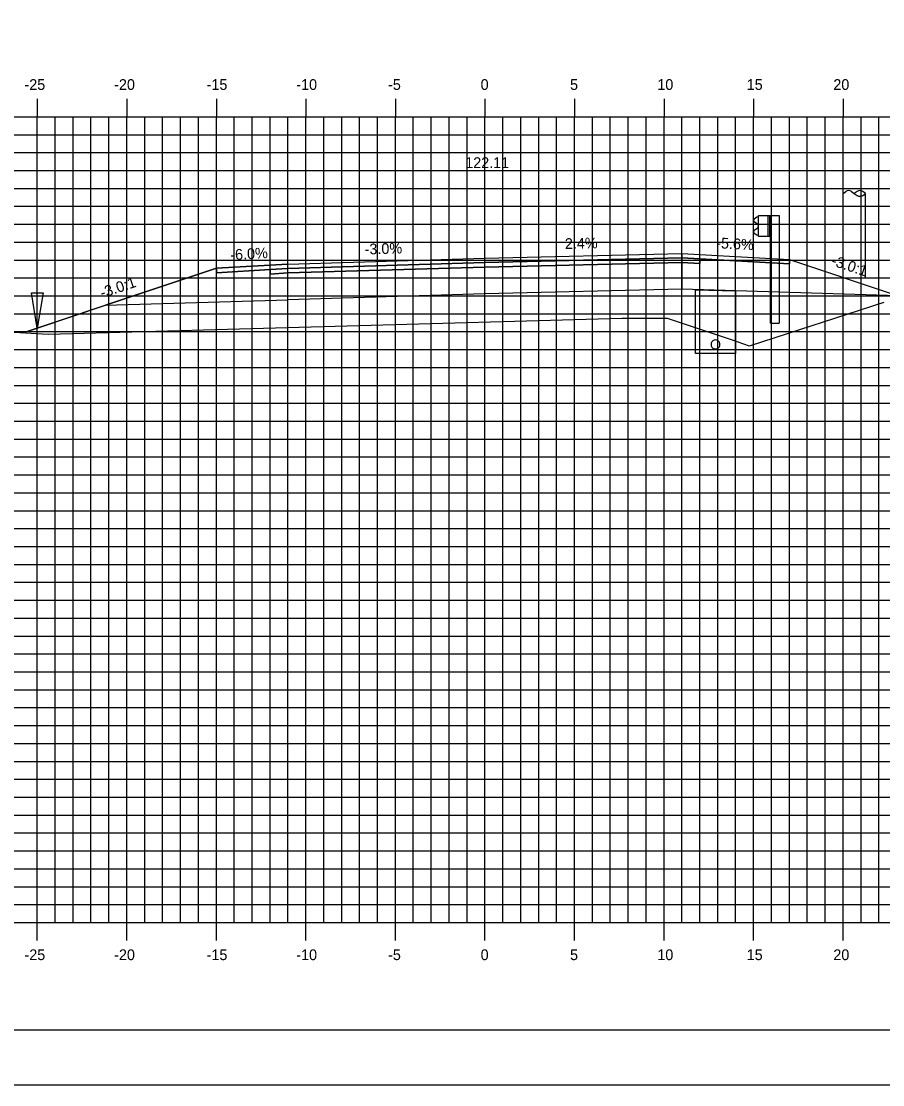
# Model space of a CAD drawing. Extents: x 850598 to 870284, y 366541 to 366651.
# Drawn here: x 861934.6 to 861982.7, y 366541.2 to 366600.6 of the extents above; entities that cross this region are included whole.
import ezdxf

# ---------------------------------------------------------------- set-up
doc = ezdxf.new("R2010")
doc.units = 0
for name, color, linetype in [('ANNOTATION', 7, 'Continuous'), ('BORDER', 7, 'Continuous'), ('D_Drainage_Ditch_Line', 7, 'Continuous'), ('D_Drainage_Underdrain', 7, 'Continuous'), ('D_Drainage_Underdrain_06in', 7, 'Continuous'), ('D_Guardrail_Beam_Rt', 7, 'Continuous'), ('D_Roadway_Centerline', 7, 'Continuous'), ('D_Roadway_Centerline_Text', 7, 'Continuous'), ('D_Roadway_Edge_Shoulder', 7, 'Continuous'), ('D_Roadway_Edge_TW', 7, 'Continuous'), ('D_Roadway_Pavement', 7, 'Continuous'), ('D_Roadway_SlopeLines', 7, 'Continuous'), ('D_Roadway_SubGrade', 7, 'Continuous'), ('D_Utilities_Pole_Joint', 7, 'Continuous'), ('H_V ANNOTATION', 7, 'Continuous'), ('MAJOR', 7, 'Continuous'), ('MINOR', 7, 'Continuous'), ('PLOT BOUNDARY', 7, 'Continuous'), ('S_Roadway_Centerline', 7, 'Continuous')]:
    doc.layers.add(name, color=color, linetype=linetype)

msp = doc.modelspace()

# ---------------------------------------------------------------- linework, layer by layer
at = {"layer": 'BORDER'}
msp.add_line((861915.481, 366544.225), (862075.481, 366544.225), dxfattribs=at)
at = {"layer": 'D_Drainage_Ditch_Line'}
msp.add_line((861935.481, 366584.74), (861935.481, 366590.983), dxfattribs=at)
msp.add_lwpolyline([(861935.153, 366585.396), (861935.809, 366585.396), (861935.481, 366583.427)], close=True, dxfattribs=at)
at = {"layer": 'D_Drainage_Underdrain'}
msp.add_lwpolyline([(861974.481, 366585.512), (861974.481, 366582.012), (861972.231, 366582.012), (861972.231, 366585.557)], close=True, dxfattribs=at)
at = {"layer": 'D_Drainage_Underdrain_06in'}
msp.add_lwpolyline([(861973.356, 366582.762), (861973.279, 366582.75), (861973.209, 366582.714), (861973.154, 366582.659), (861973.118, 366582.589), (861973.106, 366582.512), (861973.118, 366582.435), (861973.154, 366582.365), (861973.209, 366582.31), (861973.279, 366582.274), (861973.356, 366582.262), (861973.433, 366582.274), (861973.503, 366582.31), (861973.558, 366582.365), (861973.594, 366582.435), (861973.606, 366582.512), (861973.594, 366582.589), (861973.558, 366582.659), (861973.503, 366582.714), (861973.433, 366582.75)], close=True, dxfattribs=at)
at = {"layer": 'D_Guardrail_Beam_Rt'}
for p, q in [((861975.662, 366589.61), (861975.518, 366589.51)), ((861975.518, 366589.367), (861975.714, 366589.23)), ((861975.752, 366589.629), (861975.678, 366589.617)), ((861975.747, 366589.166), (861975.747, 366589.075)), ((861975.752, 366589.704), (861976.439, 366589.704)), ((861975.752, 366588.537), (861975.752, 366589.704)), ((861976.272, 366589.704), (861976.272, 366588.537)), ((861976.377, 366589.704), (861976.377, 366588.537)), ((861976.439, 366589.704), (861976.91, 366589.704)), ((861976.439, 366589.704), (861976.439, 366588.537)), ((861976.91, 366589.704), (861976.91, 366583.704)), ((861975.714, 366589.011), (861975.518, 366588.875)), ((861975.518, 366588.731), (861975.662, 366588.631)), ((861975.678, 366588.625), (861975.752, 366588.612)), ((861976.439, 366588.537), (861975.752, 366588.537)), ((861976.418, 366583.704), (861976.418, 366588.537)), ((861976.418, 366583.704), (861976.91, 366583.704))]:
    msp.add_line(p, q, dxfattribs=at)
for centre, major_axis, start_param, end_param in [((861975.568, 366589.438), (-0.0877, 0), 5.323254, 7.243116), ((861975.686, 366589.576), (-0.0417, 0), 4.886922, 5.323254), ((861975.668, 366589.166), (0.0789, 0), 0, 0.959931), ((861975.568, 366588.803), (-0.0877, 0), 5.323254, 7.243116), ((861975.686, 366588.665), (-0.0417, 0), 0.959931, 1.396263), ((861975.668, 366589.075), (0.0789, 0), 5.323254, 6.283185)]:
    msp.add_ellipse(centre, major_axis=major_axis, ratio=0.995501, start_param=start_param, end_param=end_param, dxfattribs=at)
at = {"layer": 'D_Roadway_Centerline'}
msp.add_lwpolyline([(861934.694, 366583.165), (861935.481, 366583.427), (861939.283, 366584.695), (861945.481, 366586.761), (861949.481, 366587.001), (861960.481, 366587.331), (861971.481, 366587.595), (861975.481, 366587.371), (861977.481, 366587.259), (861983.56, 366585.232), (862021.252, 366573.225), (862030.225, 366570.367), (862040.087, 366567.225), (862044.087, 366567.225)], dxfattribs=at)
at = {"layer": 'D_Roadway_Edge_Shoulder'}
for points in [[(861971.481, 366587.595), (861975.481, 366587.371), (861975.481, 366587.371), (861977.481, 366587.259), (861977.481, 366587.009), (861972.481, 366587.289), (861971.481, 366587.345)], [(861949.481, 366587.001), (861945.481, 366586.761), (861945.481, 366586.511), (861948.481, 366586.691), (861949.481, 366586.751)]]:
    msp.add_lwpolyline(points, close=True, dxfattribs=at)
at = {"layer": 'D_Roadway_Edge_TW'}
msp.add_lwpolyline([(861949.481, 366586.751), (861949.481, 366587.001), (861960.481, 366587.331), (861971.481, 366587.595), (861971.481, 366587.345), (861960.481, 366587.081)], close=True, dxfattribs=at)
at = {"layer": 'D_Roadway_Pavement'}
for points in [[(861949.481, 366586.501), (861949.481, 366586.751), (861960.481, 366587.081), (861971.481, 366587.345), (861971.481, 366587.095), (861960.481, 366586.831)], [(861971.481, 366587.345), (861972.481, 366587.289), (861972.481, 366587.039), (861971.481, 366587.095)], [(861949.481, 366586.751), (861948.481, 366586.691), (861948.481, 366586.441), (861949.481, 366586.501)]]:
    msp.add_lwpolyline(points, close=True, dxfattribs=at)
at = {"layer": 'D_Roadway_SlopeLines'}
for points in [[(861949.481, 366587.001), (861945.481, 366586.761), (861935.481, 366583.427)], [(861935.481, 366583.427), (861934.694, 366583.165)]]:
    msp.add_lwpolyline(points, dxfattribs=at)
at = {"layer": 'D_Roadway_SubGrade'}
for points in [[(861949.481, 366586.501), (861948.481, 366586.441), (861948.481, 366586.691), (861945.481, 366586.511), (861945.481, 366586.761), (861939.283, 366584.695), (861949.481, 366585.001)], [(861949.481, 366585.001), (861949.481, 366586.501), (861960.481, 366586.831), (861971.481, 366587.095), (861971.481, 366585.595), (861960.481, 366585.331)], [(861971.481, 366587.095), (861972.481, 366587.039), (861972.481, 366587.289), (861977.481, 366587.009), (861977.481, 366587.259), (861983.56, 366585.232), (861971.481, 366585.595)]]:
    msp.add_lwpolyline(points, close=True, dxfattribs=at)
at = {"layer": 'D_Utilities_Pole_Joint'}
for p, q in [((861980.481, 366590.944), (861980.637, 366591.054)), ((861980.481, 366586.186), (861980.481, 366590.944)), ((861980.949, 366591.054), (861981.105, 366590.944)), ((861981.262, 366591.054), (861981.105, 366590.944)), ((861981.105, 366590.944), (861981.262, 366590.833)), ((861981.731, 366590.944), (861981.575, 366591.054)), ((861981.575, 366590.833), (861981.731, 366590.944)), ((861981.731, 366586.186), (861981.731, 366590.944))]:
    msp.add_line(p, q, dxfattribs=at)
for centre, start, end in [((861980.793, 366590.833), 90, 125.26439), ((861980.793, 366590.833), 54.73561, 90), ((861981.418, 366590.833), 90, 125.26439), ((861981.418, 366590.833), 54.73561, 90), ((861981.418, 366591.054), 234.73561, 270), ((861981.418, 366591.054), 270, 305.26439)]:
    msp.add_arc(centre, 0.271, start, end, dxfattribs=at)
at = {"layer": 'MAJOR'}
for p, q in [((861935.481, 366596.227), (861935.481, 366595.225)), ((861935.481, 366596.227), (861935.481, 366595.225)), ((861940.481, 366596.227), (861940.481, 366595.225)), ((861940.481, 366596.227), (861940.481, 366595.225)), ((861945.481, 366596.227), (861945.481, 366595.225)), ((861945.481, 366596.227), (861945.481, 366595.225)), ((861950.481, 366596.227), (861950.481, 366595.225)), ((861950.481, 366596.227), (861950.481, 366595.225)), ((861955.481, 366596.227), (861955.481, 366595.225)), ((861955.481, 366596.227), (861955.481, 366595.225)), ((861960.481, 366596.227), (861960.481, 366595.225)), ((861960.481, 366596.227), (861960.481, 366595.225)), ((861965.481, 366596.227), (861965.481, 366595.225)), ((861965.481, 366596.227), (861965.481, 366595.225)), ((861970.481, 366596.227), (861970.481, 366595.225)), ((861970.481, 366596.227), (861970.481, 366595.225)), ((861975.481, 366596.227), (861975.481, 366595.225)), ((861975.481, 366596.227), (861975.481, 366595.225)), ((861980.481, 366596.227), (861980.481, 366595.225)), ((861980.481, 366596.227), (861980.481, 366595.225)), ((861920.481, 366595.225), (862060.481, 366595.225)), ((861920.481, 366595.225), (862060.481, 366595.225)), ((861920.481, 366595.225), (862060.481, 366595.225)), ((861920.481, 366595.225), (862060.481, 366595.225)), ((861935.481, 366550.225), (861935.481, 366595.225)), ((861935.481, 366550.225), (861935.481, 366595.225)), ((861940.481, 366550.225), (861940.481, 366595.225)), ((861940.481, 366550.225), (861940.481, 366595.225)), ((861945.481, 366550.225), (861945.481, 366595.225)), ((861945.481, 366550.225), (861945.481, 366595.225)), ((861950.481, 366550.225), (861950.481, 366595.225)), ((861950.481, 366550.225), (861950.481, 366595.225)), ((861955.481, 366550.225), (861955.481, 366595.225)), ((861955.481, 366550.225), (861955.481, 366595.225)), ((861960.481, 366550.225), (861960.481, 366595.225)), ((861960.481, 366550.225), (861960.481, 366595.225)), ((861965.481, 366550.225), (861965.481, 366595.225)), ((861965.481, 366550.225), (861965.481, 366595.225)), ((861970.481, 366550.225), (861970.481, 366595.225)), ((861970.481, 366550.225), (861970.481, 366595.225)), ((861975.481, 366550.225), (861975.481, 366595.225)), ((861975.481, 366550.225), (861975.481, 366595.225)), ((861980.481, 366550.225), (861980.481, 366595.225)), ((861980.481, 366550.225), (861980.481, 366595.225)), ((861920.481, 366590.225), (862060.481, 366590.225)), ((861920.481, 366590.225), (862060.481, 366590.225)), ((861920.481, 366585.225), (862060.481, 366585.225)), ((861920.481, 366585.225), (862060.481, 366585.225)), ((861920.481, 366580.225), (862060.481, 366580.225)), ((861920.481, 366580.225), (862060.481, 366580.225)), ((861920.481, 366575.225), (862060.481, 366575.225)), ((861920.481, 366575.225), (862060.481, 366575.225)), ((861920.481, 366570.225), (862060.481, 366570.225)), ((861920.481, 366570.225), (862060.481, 366570.225)), ((861920.481, 366565.225), (862060.481, 366565.225)), ((861920.481, 366565.225), (862060.481, 366565.225)), ((861920.481, 366560.225), (862060.481, 366560.225)), ((861920.481, 366560.225), (862060.481, 366560.225)), ((861920.481, 366555.225), (862060.481, 366555.225)), ((861920.481, 366555.225), (862060.481, 366555.225)), ((861920.481, 366550.225), (862060.481, 366550.225)), ((861920.481, 366550.225), (862060.481, 366550.225)), ((861920.481, 366550.225), (862060.481, 366550.225)), ((861920.481, 366550.225), (862060.481, 366550.225)), ((861935.481, 366549.223), (861935.481, 366550.225)), ((861935.481, 366549.223), (861935.481, 366550.225)), ((861940.481, 366549.223), (861940.481, 366550.225)), ((861940.481, 366549.223), (861940.481, 366550.225)), ((861945.481, 366549.223), (861945.481, 366550.225)), ((861945.481, 366549.223), (861945.481, 366550.225)), ((861950.481, 366549.223), (861950.481, 366550.225)), ((861950.481, 366549.223), (861950.481, 366550.225)), ((861955.481, 366549.223), (861955.481, 366550.225)), ((861955.481, 366549.223), (861955.481, 366550.225)), ((861960.481, 366549.223), (861960.481, 366550.225)), ((861960.481, 366549.223), (861960.481, 366550.225)), ((861965.481, 366549.223), (861965.481, 366550.225)), ((861965.481, 366549.223), (861965.481, 366550.225)), ((861970.481, 366549.223), (861970.481, 366550.225)), ((861970.481, 366549.223), (861970.481, 366550.225)), ((861975.481, 366549.223), (861975.481, 366550.225)), ((861975.481, 366549.223), (861975.481, 366550.225)), ((861980.481, 366549.223), (861980.481, 366550.225)), ((861980.481, 366549.223), (861980.481, 366550.225))]:
    msp.add_line(p, q, dxfattribs=at)
at = {"layer": 'MINOR'}
for p, q in [((861936.481, 366550.225), (861936.481, 366595.225)), ((861936.481, 366550.225), (861936.481, 366595.225)), ((861937.481, 366550.225), (861937.481, 366595.225)), ((861937.481, 366550.225), (861937.481, 366595.225)), ((861938.481, 366550.225), (861938.481, 366595.225)), ((861938.481, 366550.225), (861938.481, 366595.225)), ((861939.481, 366550.225), (861939.481, 366595.225)), ((861939.481, 366550.225), (861939.481, 366595.225)), ((861941.481, 366550.225), (861941.481, 366595.225)), ((861941.481, 366550.225), (861941.481, 366595.225)), ((861942.481, 366550.225), (861942.481, 366595.225)), ((861942.481, 366550.225), (861942.481, 366595.225)), ((861943.481, 366550.225), (861943.481, 366595.225)), ((861943.481, 366550.225), (861943.481, 366595.225)), ((861944.481, 366550.225), (861944.481, 366595.225)), ((861944.481, 366550.225), (861944.481, 366595.225)), ((861946.481, 366550.225), (861946.481, 366595.225)), ((861946.481, 366550.225), (861946.481, 366595.225)), ((861947.481, 366550.225), (861947.481, 366595.225)), ((861947.481, 366550.225), (861947.481, 366595.225)), ((861948.481, 366550.225), (861948.481, 366595.225)), ((861948.481, 366550.225), (861948.481, 366595.225)), ((861949.481, 366550.225), (861949.481, 366595.225)), ((861949.481, 366550.225), (861949.481, 366595.225)), ((861951.481, 366550.225), (861951.481, 366595.225)), ((861951.481, 366550.225), (861951.481, 366595.225)), ((861952.481, 366550.225), (861952.481, 366595.225)), ((861952.481, 366550.225), (861952.481, 366595.225)), ((861953.481, 366550.225), (861953.481, 366595.225)), ((861953.481, 366550.225), (861953.481, 366595.225)), ((861954.481, 366550.225), (861954.481, 366595.225)), ((861954.481, 366550.225), (861954.481, 366595.225)), ((861956.481, 366550.225), (861956.481, 366595.225)), ((861956.481, 366550.225), (861956.481, 366595.225)), ((861957.481, 366550.225), (861957.481, 366595.225)), ((861957.481, 366550.225), (861957.481, 366595.225)), ((861958.481, 366550.225), (861958.481, 366595.225)), ((861958.481, 366550.225), (861958.481, 366595.225)), ((861959.481, 366550.225), (861959.481, 366595.225)), ((861959.481, 366550.225), (861959.481, 366595.225)), ((861961.481, 366550.225), (861961.481, 366595.225)), ((861961.481, 366550.225), (861961.481, 366595.225)), ((861962.481, 366550.225), (861962.481, 366595.225)), ((861962.481, 366550.225), (861962.481, 366595.225)), ((861963.481, 366550.225), (861963.481, 366595.225)), ((861963.481, 366550.225), (861963.481, 366595.225)), ((861964.481, 366550.225), (861964.481, 366595.225)), ((861964.481, 366550.225), (861964.481, 366595.225)), ((861966.481, 366550.225), (861966.481, 366595.225)), ((861966.481, 366550.225), (861966.481, 366595.225)), ((861967.481, 366550.225), (861967.481, 366595.225)), ((861967.481, 366550.225), (861967.481, 366595.225)), ((861968.481, 366550.225), (861968.481, 366595.225)), ((861968.481, 366550.225), (861968.481, 366595.225)), ((861969.481, 366550.225), (861969.481, 366595.225)), ((861969.481, 366550.225), (861969.481, 366595.225)), ((861971.481, 366550.225), (861971.481, 366595.225)), ((861971.481, 366550.225), (861971.481, 366595.225)), ((861972.481, 366550.225), (861972.481, 366595.225)), ((861972.481, 366550.225), (861972.481, 366595.225)), ((861973.481, 366550.225), (861973.481, 366595.225)), ((861973.481, 366550.225), (861973.481, 366595.225)), ((861974.481, 366550.225), (861974.481, 366595.225)), ((861974.481, 366550.225), (861974.481, 366595.225)), ((861976.481, 366550.225), (861976.481, 366595.225)), ((861976.481, 366550.225), (861976.481, 366595.225)), ((861977.481, 366550.225), (861977.481, 366595.225)), ((861977.481, 366550.225), (861977.481, 366595.225)), ((861978.481, 366550.225), (861978.481, 366595.225)), ((861978.481, 366550.225), (861978.481, 366595.225)), ((861979.481, 366550.225), (861979.481, 366595.225)), ((861979.481, 366550.225), (861979.481, 366595.225)), ((861981.481, 366550.225), (861981.481, 366595.225)), ((861981.481, 366550.225), (861981.481, 366595.225)), ((861982.481, 366550.225), (861982.481, 366595.225)), ((861982.481, 366550.225), (861982.481, 366595.225)), ((861920.481, 366594.225), (862060.481, 366594.225)), ((861920.481, 366594.225), (862060.481, 366594.225)), ((861920.481, 366593.225), (862060.481, 366593.225)), ((861920.481, 366593.225), (862060.481, 366593.225)), ((861920.481, 366592.225), (862060.481, 366592.225)), ((861920.481, 366592.225), (862060.481, 366592.225)), ((861920.481, 366591.225), (862060.481, 366591.225)), ((861920.481, 366591.225), (862060.481, 366591.225)), ((861920.481, 366589.225), (862060.481, 366589.225)), ((861920.481, 366589.225), (862060.481, 366589.225)), ((861920.481, 366588.225), (862060.481, 366588.225)), ((861920.481, 366588.225), (862060.481, 366588.225)), ((861920.481, 366587.225), (862060.481, 366587.225)), ((861920.481, 366587.225), (862060.481, 366587.225)), ((861920.481, 366586.225), (862060.481, 366586.225)), ((861920.481, 366586.225), (862060.481, 366586.225)), ((861920.481, 366584.225), (862060.481, 366584.225)), ((861920.481, 366584.225), (862060.481, 366584.225)), ((861920.481, 366583.225), (862060.481, 366583.225)), ((861920.481, 366583.225), (862060.481, 366583.225)), ((861920.481, 366582.225), (862060.481, 366582.225)), ((861920.481, 366582.225), (862060.481, 366582.225)), ((861920.481, 366581.225), (862060.481, 366581.225)), ((861920.481, 366581.225), (862060.481, 366581.225)), ((861920.481, 366579.225), (862060.481, 366579.225)), ((861920.481, 366579.225), (862060.481, 366579.225)), ((861920.481, 366578.225), (862060.481, 366578.225)), ((861920.481, 366578.225), (862060.481, 366578.225)), ((861920.481, 366577.225), (862060.481, 366577.225)), ((861920.481, 366577.225), (862060.481, 366577.225)), ((861920.481, 366576.225), (862060.481, 366576.225)), ((861920.481, 366576.225), (862060.481, 366576.225)), ((861920.481, 366574.225), (862060.481, 366574.225)), ((861920.481, 366574.225), (862060.481, 366574.225)), ((861920.481, 366573.225), (862060.481, 366573.225)), ((861920.481, 366573.225), (862060.481, 366573.225)), ((861920.481, 366572.225), (862060.481, 366572.225)), ((861920.481, 366572.225), (862060.481, 366572.225)), ((861920.481, 366571.225), (862060.481, 366571.225)), ((861920.481, 366571.225), (862060.481, 366571.225)), ((861920.481, 366569.225), (862060.481, 366569.225)), ((861920.481, 366569.225), (862060.481, 366569.225)), ((861920.481, 366568.225), (862060.481, 366568.225)), ((861920.481, 366568.225), (862060.481, 366568.225)), ((861920.481, 366567.225), (862060.481, 366567.225)), ((861920.481, 366567.225), (862060.481, 366567.225)), ((861920.481, 366566.225), (862060.481, 366566.225)), ((861920.481, 366566.225), (862060.481, 366566.225)), ((861920.481, 366564.225), (862060.481, 366564.225)), ((861920.481, 366564.225), (862060.481, 366564.225)), ((861920.481, 366563.225), (862060.481, 366563.225)), ((861920.481, 366563.225), (862060.481, 366563.225)), ((861920.481, 366562.225), (862060.481, 366562.225)), ((861920.481, 366562.225), (862060.481, 366562.225)), ((861920.481, 366561.225), (862060.481, 366561.225)), ((861920.481, 366561.225), (862060.481, 366561.225)), ((861920.481, 366559.225), (862060.481, 366559.225)), ((861920.481, 366559.225), (862060.481, 366559.225)), ((861920.481, 366558.225), (862060.481, 366558.225)), ((861920.481, 366558.225), (862060.481, 366558.225)), ((861920.481, 366557.225), (862060.481, 366557.225)), ((861920.481, 366557.225), (862060.481, 366557.225)), ((861920.481, 366556.225), (862060.481, 366556.225)), ((861920.481, 366556.225), (862060.481, 366556.225)), ((861920.481, 366554.225), (862060.481, 366554.225)), ((861920.481, 366554.225), (862060.481, 366554.225)), ((861920.481, 366553.225), (862060.481, 366553.225)), ((861920.481, 366553.225), (862060.481, 366553.225)), ((861920.481, 366552.225), (862060.481, 366552.225)), ((861920.481, 366552.225), (862060.481, 366552.225)), ((861920.481, 366551.225), (862060.481, 366551.225)), ((861920.481, 366551.225), (862060.481, 366551.225))]:
    msp.add_line(p, q, dxfattribs=at)
at = {"layer": 'PLOT BOUNDARY'}
msp.add_lwpolyline([(861907.388, 366541.166), (862077.388, 366541.166), (862077.388, 366651.166), (861907.388, 366651.166)], close=True, dxfattribs=at)
at = {"layer": 'S_Roadway_Centerline'}
msp.add_lwpolyline([(861920.481, 366583.929), (861922.442, 366583.88), (861936.082, 366583.084), (861968.136, 366583.97), (861970.275, 366583.975), (861970.65, 366583.982), (861974.283, 366582.759), (861975.23, 366582.427), (861975.314, 366582.46), (861982.775, 366584.872)], dxfattribs=at)

# ---------------------------------------------------------------- texts
at = {"layer": 'ANNOTATION'}
for s, rotation, p in [('-6.0%', 3.43363, (861946.278, 366587.21)), ('-3.0%', 1.71836, (861953.769, 366587.53)), ('2.4%', 1.37483, (861964.951, 366587.838)), ('-5.6%', 356.79478, (861973.383, 366587.89)), ('-3.0:1', 341.56507, (861979.774, 366586.948)), ('-3.0:1', 18.43478, (861939.102, 366585.089))]:
    msp.add_text(s, height=0.6, rotation=rotation, dxfattribs=at).set_placement(p)
at = {"layer": 'D_Roadway_Centerline'}
for s, p in [('C', (861960.476, 366587.331)), ('C', (861960.476, 366587.331)), ('L', (861960.481, 366587.323)), ('L', (861960.481, 366587.323))]:
    msp.add_text(s, height=0.0146, dxfattribs=at).set_placement(p)
at = {"layer": 'D_Roadway_Centerline_Text'}
msp.add_text('122.11', height=0.6, dxfattribs=at).set_placement((861959.379, 366592.363))
at = {"layer": 'H_V ANNOTATION'}
for s, p in [('-25', (861934.766, 366596.725)), ('-20', (861939.774, 366596.725)), ('-15', (861944.938, 366596.725)), ('-10', (861949.946, 366596.725)), ('-5', (861955.071, 366596.725)), ('0', (861960.24, 366596.725)), ('5', (861965.232, 366596.725)), ('10', (861970.106, 366596.725)), ('15', (861975.098, 366596.725)), ('20', (861979.935, 366596.725)), ('-25', (861934.766, 366548.125)), ('-20', (861939.774, 366548.125)), ('-15', (861944.938, 366548.125)), ('-10', (861949.946, 366548.125)), ('-5', (861955.071, 366548.125)), ('0', (861960.24, 366548.125)), ('5', (861965.232, 366548.125)), ('10', (861970.106, 366548.125)), ('15', (861975.098, 366548.125)), ('20', (861979.935, 366548.125))]:
    msp.add_text(s, height=0.6, dxfattribs=at).set_placement(p)

doc.saveas('drawing.dxf')
